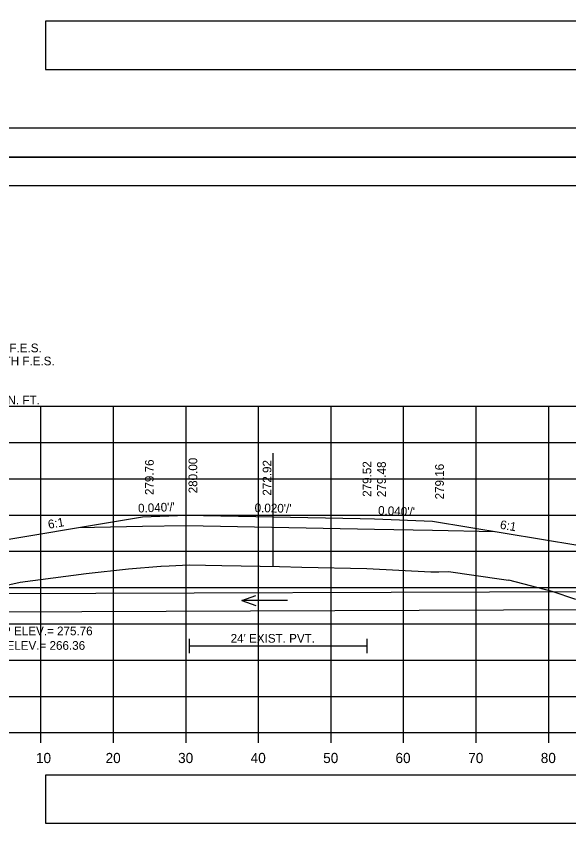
# Model space of a CAD drawing. Extents: x 285 to 4233, y -659 to 3710.
# Drawn here: x 1230.3 to 1306.4, y 1572.8 to 1685 of the extents above; entities that cross this region are included whole.
import ezdxf

# ---------------------------------------------------------------- set-up
doc = ezdxf.new("R2010")
doc.units = 0
for name, color, linetype in [('R_Alt Surface', 7, 'Continuous'), ('R_Axis', 7, 'Continuous'), ('R_Axis Annot', 7, 'Continuous'), ('R_Border', 7, 'Continuous'), ('R_Exist Surface', 7, 'Continuous'), ('R_Fin Surface', 7, 'Continuous'), ('R_Grid', 7, 'Continuous'), ('R_No Plot', 7, 'Continuous'), ('R_Water', 7, 'Continuous'), ('R_Water Annot', 7, 'Continuous'), ('R_Xsect Elev', 7, 'Continuous'), ('R_Xsect Slope', 7, 'Continuous')]:
    doc.layers.add(name, color=color, linetype=linetype)

msp = doc.modelspace()

# ---------------------------------------------------------------- linework, layer by layer
at = {"layer": 'R_Alt Surface'}
for points in [[(1238.84, 1614.53), (1247.68, 1614.7), (1253.68, 1614.82), (1253.68, 1614.82), (1279.68, 1614.3), (1287.68, 1614.14), (1296.25, 1613.97)], [(1254.12, 1599.19), (1254.12, 1597.19)], [(1278.63, 1599.19), (1278.63, 1597.19)], [(1254.12, 1598.19), (1278.63, 1598.19)]]:
    msp.add_lwpolyline(points, dxfattribs=at)
at = {"layer": 'R_Axis'}
for p, q in [((1073.68, 1586.24), (1373.68, 1586.24)), ((1233.68, 1584.84), (1233.68, 1586.24)), ((1243.68, 1584.84), (1243.68, 1586.24)), ((1253.68, 1584.84), (1253.68, 1586.24)), ((1263.68, 1584.84), (1263.68, 1586.24)), ((1273.68, 1584.84), (1273.68, 1586.24)), ((1283.68, 1584.84), (1283.68, 1586.24)), ((1293.68, 1584.84), (1293.68, 1586.24)), ((1303.68, 1584.84), (1303.68, 1586.24))]:
    msp.add_line(p, q, dxfattribs=at)
at = {"layer": 'R_Axis Annot'}
for points in [[(1234.3, 1677.67), (1374.3, 1677.67), (1374.3, 1684.33), (1234.3, 1684.33)], [(1234.3, 1573.73), (1374.3, 1573.73), (1374.3, 1580.38), (1234.3, 1580.38)]]:
    msp.add_lwpolyline(points, close=True, dxfattribs=at)
at = {"layer": 'R_Border'}
for p, q in [((1381.86, 1669.58), (1065.68, 1669.58)), ((1065.68, 1661.7), (1381.86, 1661.7))]:
    msp.add_line(p, q, dxfattribs=at)
at = {"layer": 'R_Exist Surface'}
msp.add_lwpolyline([(1221.38, 1604.86), (1230.82, 1607), (1239.92, 1608.18), (1245.73, 1608.83), (1250.22, 1609.19), (1250.24, 1609.2), (1251.34, 1609.24), (1254.12, 1609.36), (1258.63, 1609.28), (1266.57, 1609.14), (1269.63, 1609.07), (1278.63, 1608.85), (1287.43, 1608.43), (1287.69, 1608.41), (1287.79, 1608.41), (1288.53, 1608.43), (1289.86, 1608.46), (1297.19, 1607.4), (1298.12, 1607.25), (1298.15, 1607.31), (1304.1, 1605.76), (1307.39, 1604.65)], dxfattribs=at)
at = {"layer": 'R_Fin Surface'}
msp.add_lwpolyline([(1209.07, 1607.13), (1223.68, 1612), (1247.68, 1616), (1253.68, 1616.24), (1277.68, 1615.76), (1279.68, 1615.72), (1287.68, 1615.4), (1307.68, 1612.07), (1334.16, 1603.24), (1342.83, 1606.13)], dxfattribs=at)
at = {"layer": 'R_Grid'}
for p, q in [((1073.68, 1631.24), (1373.68, 1631.24)), ((1233.68, 1586.24), (1233.68, 1631.24)), ((1243.68, 1586.24), (1243.68, 1631.24)), ((1253.68, 1586.24), (1253.68, 1631.24)), ((1263.68, 1586.24), (1263.68, 1631.24)), ((1273.68, 1586.24), (1273.68, 1631.24)), ((1283.68, 1586.24), (1283.68, 1631.24)), ((1293.68, 1586.24), (1293.68, 1631.24)), ((1303.68, 1586.24), (1303.68, 1631.24)), ((1073.68, 1626.24), (1373.68, 1626.24)), ((1073.68, 1621.24), (1373.68, 1621.24)), ((1073.68, 1616.24), (1373.68, 1616.24)), ((1073.68, 1611.24), (1373.68, 1611.24)), ((1073.68, 1606.24), (1373.68, 1606.24)), ((1073.68, 1601.24), (1373.68, 1601.24)), ((1073.68, 1596.24), (1373.68, 1596.24)), ((1073.68, 1591.24), (1373.68, 1591.24)), ((1073.68, 1586.24), (1373.68, 1586.24))]:
    msp.add_line(p, q, dxfattribs=at)
at = {"layer": 'R_No Plot'}
for p, q in [((1053.28, 1665.6), (1386.61, 1665.6)), ((1053.28, 1665.59), (1386.61, 1665.59))]:
    msp.add_line(p, q, dxfattribs=at)
for points in [[(1053.27, 1878.93), (1386.61, 1878.93), (1386.61, 1665.59), (1053.27, 1665.59)], [(1299.6, 1875.04), (1319.22, 1875.04), (1319.22, 1865.16), (1335.33, 1865.16), (1358.53, 1865.16), (1358.65, 1837), (1381.86, 1837), (1381.86, 1669.58), (1065.68, 1669.58), (1065.68, 1875.04)], [(1053.27, 1665.59), (1386.61, 1665.59), (1386.61, 1452.26), (1053.27, 1452.26)], [(1299.6, 1661.7), (1319.22, 1661.7), (1319.22, 1651.82), (1335.33, 1651.82), (1358.53, 1651.82), (1358.65, 1623.66), (1381.86, 1623.66), (1381.86, 1456.24), (1065.68, 1456.24), (1065.68, 1661.7)]]:
    msp.add_lwpolyline(points, close=True, dxfattribs=at)
at = {"layer": 'R_Water'}
for p, q in [((1325.09, 1605.71), (1225.18, 1605.35)), ((1334.16, 1603.24), (1225.18, 1602.85))]:
    msp.add_line(p, q, dxfattribs=at)
at = {"layer": 'R_Water Annot'}
for p, q in [((1261.39, 1604.46), (1263.31, 1605.16)), ((1267.68, 1604.46), (1261.39, 1604.46)), ((1261.39, 1604.46), (1263.31, 1603.76))]:
    msp.add_line(p, q, dxfattribs=at)
at = {"layer": 'R_Xsect Elev'}
msp.add_line((1265.68, 1609.16), (1265.68, 1624.76), dxfattribs=at)

# ---------------------------------------------------------------- texts
at = {"layer": 'R_Axis Annot'}
for s, p in [('10', (1232.99, 1582.04)), ('20', (1242.59, 1582.04)), ('30', (1252.59, 1582.04)), ('40', (1262.59, 1582.04)), ('50', (1272.59, 1582.04)), ('60', (1282.56, 1582.04)), ('70', (1292.59, 1582.04)), ('80', (1302.59, 1582.04))]:
    msp.add_text(s, height=1.4, dxfattribs=at).set_placement(p)
at = {"layer": 'R_Water'}
msp.add_text("24' EXIST. PVT.", height=1.2, dxfattribs=at).set_placement((1259.83, 1598.64))
at = {"layer": 'R_Water Annot'}
for s, p in [('AND 30" X 100\' PIPE INLET WITH F.E.S.', (1204.11, 1638.69)), ('AND 30" X 104\' PIPE OUTLET WITH F.E.S.', (1204.11, 1636.89)), ('30" R.C. PIPE (CLASS III) = 204 LIN. FT.', (1204.11, 1631.49)), ('TOP ELEV.= 275.76', (1226.22, 1599.66)), ('F.L. ELEV.= 266.36', (1225.72, 1597.66))]:
    msp.add_text(s, height=1.2, dxfattribs=at).set_placement(p)
at = {"layer": 'R_Xsect Elev'}
for s, p in [('279.76', (1249.23, 1619)), ('280.00', (1255.23, 1619.24)), ('272.92', (1265.45, 1618.92)), ('279.52', (1279.23, 1618.76)), ('279.48', (1281.23, 1618.72)), ('279.16', (1289.23, 1618.4))]:
    msp.add_text(s, height=1.2, rotation=90, dxfattribs=at).set_placement(p)
at = {"layer": 'R_Xsect Slope'}
for s, rotation, p in [("0.040'/'", 2.2906, (1247.09, 1616.58)), ("0.020'/'", 358.8542, (1263.13, 1616.65)), ("0.040'/'", 357.7093, (1280.14, 1616.3)), ('6:1', 9.4622, (1234.75, 1614.35)), ('6:1', 350.5386, (1296.91, 1614.37))]:
    msp.add_text(s, height=1.2, rotation=rotation, dxfattribs=at).set_placement(p)

doc.saveas('drawing.dxf')
